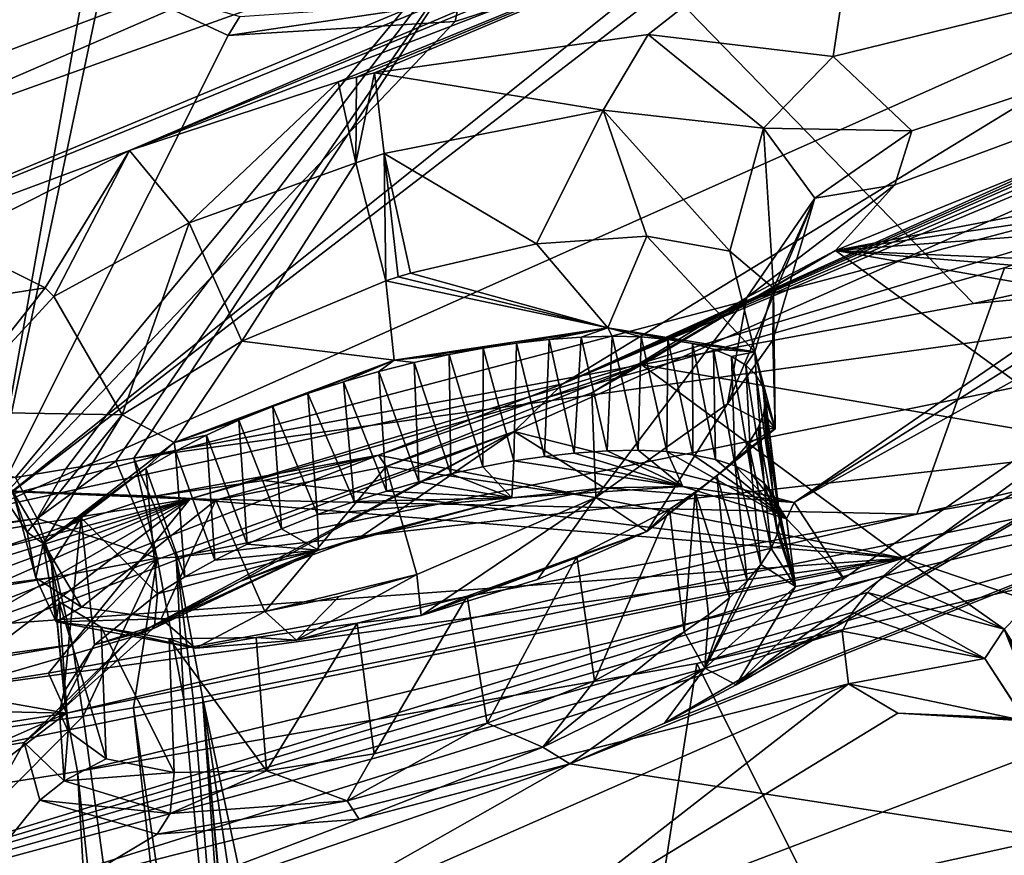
# Model space of a CAD drawing. Header units: metres. Extents: x -147 to 294, y -23 to 81.
# Tile 690 of 742: x 263.12 to 268.61, y 22.83 to 27.49. Entities that reach past the tile are written whole.
import ezdxf

# ---------------------------------------------------------------- set-up
doc = ezdxf.new("R2010")
doc.units = ezdxf.units.M
doc.layers.add('solid_AVA_153', color=7, linetype='CONTINUOUS')

msp = doc.modelspace()

# ---------------------------------------------------------------- linework, layer by layer
at = {"layer": 'solid_AVA_153'}
for points in [[(255.872147, 32.092327, 247.658936), (264.019104, 34.753017, 240.074326), (271.789124, 27.141289, 258.364349)], [(264.019104, 34.753017, 240.074326), (280.698456, 30.365997, 248.744644), (271.789124, 27.141289, 258.364349)], [(255.872147, 32.092327, 247.658936), (271.789124, 27.141289, 258.364349), (261.163055, 24.346018, 265.416931)], [(272.489319, 30.717722, 256.639648), (265.987274, 28.427282, 262.505005), (272.306091, 26.758633, 266.736725)], [(260.505249, 25.566227, 180.812683), (270.613312, 29.777494, 177.132996), (261.893036, 26.654608, 178.844009)], [(270.569, 29.673962, 177.357468), (270.613312, 29.777494, 177.132996), (260.505249, 25.566227, 180.812683)], [(270.613312, 29.777494, 177.132996), (268.669159, 29.590876, 176.18306), (261.893036, 26.654608, 178.844009)], [(256.171509, 26.894115, 265.379517), (265.987274, 28.427282, 262.505005), (259.646454, 29.667097, 259.04245)], [(263.729065, 26.76367, 179.849258), (270.569, 29.673962, 177.357468), (260.505249, 25.566227, 180.812683)], [(263.729065, 26.76367, 179.849258), (270.543945, 29.57527, 177.584976), (270.569, 29.673962, 177.357468)], [(261.893036, 26.654608, 178.844009), (268.669159, 29.590876, 176.18306), (263.800049, 29.161892, 173.888947)], [(263.729065, 26.76367, 179.849258), (267.81131, 28.341827, 178.686508), (270.543945, 29.57527, 177.584976)], [(263.800049, 29.161892, 173.888947), (262.618958, 29.397505, 172.567642), (255.149704, 26.816608, 173.930328)], [(255.81308, 26.91828, 174.106339), (263.800049, 29.161892, 173.888947), (255.149704, 26.816608, 173.930328)], [(255.81308, 26.91828, 174.106339), (257.504395, 27.147303, 174.636551), (263.800049, 29.161892, 173.888947)], [(257.504395, 27.147303, 174.636551), (261.893036, 26.654608, 178.844009), (263.800049, 29.161892, 173.888947)], [(274.350189, 28.929506, 182.27359), (267.653442, 27.286966, 181.34346), (268.090607, 26.872972, 182.811447)], [(274.350189, 28.929506, 182.27359), (267.81131, 28.341827, 178.686508), (267.653442, 27.286966, 181.34346)], [(274.350189, 28.929506, 182.27359), (267.997314, 26.570942, 183.578873), (267.664856, 26.204996, 184.348572)], [(275.603485, 27.722979, 186.849518), (274.350189, 28.929506, 182.27359), (267.664856, 26.204996, 184.348572)], [(274.350189, 28.929506, 182.27359), (268.090607, 26.872972, 182.811447), (267.997314, 26.570942, 183.578873)], [(263.931732, 28.588146, 169.37915), (255.469574, 24.647493, 173.193665), (261.685242, 28.874174, 167.374313)], [(256.346741, 24.486605, 174.180756), (255.469574, 24.647493, 173.193665), (263.931732, 28.588146, 169.37915)], [(257.611542, 24.631496, 174.637634), (256.346741, 24.486605, 174.180756), (263.931732, 28.588146, 169.37915)], [(257.611542, 24.631496, 174.637634), (263.931732, 28.588146, 169.37915), (263.830719, 28.493187, 169.523682)], [(258.493713, 24.421667, 175.759354), (257.611542, 24.631496, 174.637634), (263.830719, 28.493187, 169.523682)], [(258.493713, 24.421667, 175.759354), (263.830719, 28.493187, 169.523682), (263.742981, 28.398331, 169.677078)], [(256.171509, 26.894115, 265.379517), (259.603485, 26.020325, 267.68631), (265.987274, 28.427282, 262.505005)], [(258.493713, 24.421667, 175.759354), (263.742981, 28.398331, 169.677078), (263.537476, 28.028618, 170.368698)], [(259.603485, 26.020325, 267.68631), (263.091797, 24.939114, 270.388306), (265.987274, 28.427282, 262.505005)], [(265.987274, 28.427282, 262.505005), (263.091797, 24.939114, 270.388306), (263.371582, 24.985535, 270.315247)], [(265.987274, 28.427282, 262.505005), (263.371582, 24.985535, 270.315247), (263.651184, 25.031794, 270.241394)], [(265.987274, 28.427282, 262.505005), (263.651184, 25.031794, 270.241394), (263.752136, 25.048496, 270.214478)], [(265.987274, 28.427282, 262.505005), (263.752136, 25.048496, 270.214478), (268.434692, 25.90991, 268.617249)], [(265.987274, 28.427282, 262.505005), (268.434692, 25.90991, 268.617249), (272.306091, 26.758633, 266.736725)], [(263.729065, 26.76367, 179.849258), (264.892517, 27.14543, 179.673523), (267.81131, 28.341827, 178.686508)], [(264.892517, 27.14543, 179.673523), (264.993805, 27.171074, 179.679047), (267.81131, 28.341827, 178.686508)], [(264.993805, 27.171074, 179.679047), (265.094482, 27.195372, 179.687775), (267.81131, 28.341827, 178.686508)], [(267.81131, 28.341827, 178.686508), (265.094482, 27.195372, 179.687775), (266.621185, 27.408791, 180.241653)], [(267.81131, 28.341827, 178.686508), (266.621185, 27.408791, 180.241653), (267.653442, 27.286966, 181.34346)], [(267.490509, 28.259443, 172.413101), (270.53717, 28.147411, 174.765366), (262.956299, 24.770239, 177.872711)], [(266.874542, 27.913582, 172.801651), (267.490509, 28.259443, 172.413101), (262.956299, 24.770239, 177.872711)], [(272.246429, 28.21723, 175.837585), (266.144196, 25.461618, 178.325974), (270.53717, 28.147411, 174.765366)], [(272.150757, 28.138878, 175.959), (266.144196, 25.461618, 178.325974), (272.246429, 28.21723, 175.837585)], [(266.144196, 25.461618, 178.325974), (262.956299, 24.770239, 177.872711), (270.53717, 28.147411, 174.765366)], [(272.150757, 28.138878, 175.959), (272.064911, 28.060793, 176.087494), (266.144196, 25.461618, 178.325974)], [(272.064911, 28.060793, 176.087494), (271.969543, 27.961174, 176.262512), (266.144196, 25.461618, 178.325974)], [(258.493713, 24.421667, 175.759354), (263.537476, 28.028618, 170.368698), (262.956299, 24.770239, 177.872711)], [(263.537476, 28.028618, 170.368698), (263.582611, 27.728308, 171.075836), (262.956299, 24.770239, 177.872711)], [(271.969543, 27.961174, 176.262512), (271.891998, 27.863394, 176.446854), (266.144196, 25.461618, 178.325974)], [(265.544403, 27.482264, 172.922653), (266.874542, 27.913582, 172.801651), (262.956299, 24.770239, 177.872711)], [(265.567627, 27.593391, 172.798492), (266.874542, 27.913582, 172.801651), (265.544403, 27.482264, 172.922653)], [(267.434509, 24.800766, 181.044174), (265.873718, 25.196489, 178.825653), (271.891998, 27.863394, 176.446854)], [(266.144196, 25.461618, 178.325974), (271.891998, 27.863394, 176.446854), (265.873718, 25.196489, 178.825653)], [(267.434509, 24.800766, 181.044174), (271.891998, 27.863394, 176.446854), (271.771881, 27.520359, 177.21347)], [(263.582611, 27.728308, 171.075836), (264.277771, 27.404587, 172.270447), (262.956299, 24.770239, 177.872711)], [(264.344452, 27.509615, 172.172424), (264.277771, 27.404587, 172.270447), (263.582611, 27.728308, 171.075836)], [(275.911163, 27.39957, 188.1474), (275.603485, 27.722979, 186.849518), (267.664856, 26.204996, 184.348572)], [(265.567627, 27.593391, 172.798492), (265.544403, 27.482264, 172.922653), (264.277771, 27.404587, 172.270447)], [(264.344452, 27.509615, 172.172424), (265.567627, 27.593391, 172.798492), (264.277771, 27.404587, 172.270447)], [(267.434509, 24.800766, 181.044174), (271.771881, 27.520359, 177.21347), (271.908844, 27.284838, 177.913742)], [(264.277771, 27.404587, 172.270447), (265.544403, 27.482264, 172.922653), (262.956299, 24.770239, 177.872711)], [(266.369141, 26.988388, 180.61087), (266.621185, 27.408791, 180.241653), (265.094482, 27.195372, 179.687775)], [(266.369141, 26.988388, 180.61087), (267.264221, 26.887632, 181.570465), (266.621185, 27.408791, 180.241653)], [(267.264221, 26.887632, 181.570465), (267.653442, 27.286966, 181.34346), (266.621185, 27.408791, 180.241653)], [(274.101868, 26.689032, 188.57164), (275.911163, 27.39957, 188.1474), (267.664856, 26.204996, 184.348572)], [(267.111176, 23.783949, 183.631546), (271.908844, 27.284838, 177.913742), (272.802307, 27.101656, 179.078278)], [(267.111176, 23.783949, 183.631546), (267.712006, 24.376945, 182.426422), (271.908844, 27.284838, 177.913742)], [(267.264221, 26.887632, 181.570465), (268.090607, 26.872972, 182.811447), (267.653442, 27.286966, 181.34346)], [(267.712006, 24.376945, 182.426422), (267.434509, 24.800766, 181.044174), (271.908844, 27.284838, 177.913742)], [(264.99054, 26.693502, 180.209), (265.148193, 26.74699, 180.21225), (265.094482, 27.195372, 179.687775)], [(264.99054, 26.693502, 180.209), (265.094482, 27.195372, 179.687775), (264.993805, 27.171074, 179.679047)], [(265.148193, 26.74699, 180.21225), (266.369141, 26.988388, 180.61087), (265.094482, 27.195372, 179.687775)], [(261.163055, 24.346018, 265.416931), (271.789124, 27.141289, 258.364349), (264.067413, 24.821613, 263.794586)], [(264.060516, 26.359938, 180.371536), (264.892517, 27.14543, 179.673523), (263.729065, 26.76367, 179.849258)], [(264.060516, 26.359938, 180.371536), (264.99054, 26.693502, 180.209), (264.892517, 27.14543, 179.673523)], [(271.789124, 27.141289, 258.364349), (268.607941, 26.109417, 260.84494), (264.067413, 24.821613, 263.794586)], [(264.99054, 26.693502, 180.209), (264.993805, 27.171074, 179.679047), (264.892517, 27.14543, 179.673523)], [(266.711304, 23.569695, 183.932281), (272.802307, 27.101656, 179.078278), (275.073944, 26.893671, 181.479767)], [(266.711304, 23.569695, 183.932281), (267.111176, 23.783949, 183.631546), (272.802307, 27.101656, 179.078278)], [(265.999115, 26.242146, 180.518387), (266.369141, 26.988388, 180.61087), (265.148193, 26.74699, 180.21225)], [(265.999115, 26.242146, 180.518387), (266.614441, 26.284405, 180.926422), (266.369141, 26.988388, 180.61087)], [(267.076996, 26.201178, 181.508896), (267.264221, 26.887632, 181.570465), (266.369141, 26.988388, 180.61087)], [(266.614441, 26.284405, 180.926422), (267.076996, 26.201178, 181.508896), (266.369141, 26.988388, 180.61087)], [(269.839508, 22.78021, 188.959213), (266.184479, 23.344116, 184.17128), (275.073944, 26.893671, 181.479767)], [(266.711304, 23.569695, 183.932281), (275.073944, 26.893671, 181.479767), (266.184479, 23.344116, 184.17128)], [(267.076996, 26.201178, 181.508896), (267.320435, 25.996099, 182.19249), (267.264221, 26.887632, 181.570465)], [(267.264221, 26.887632, 181.570465), (267.550385, 26.49786, 182.788696), (268.090607, 26.872972, 182.811447)], [(267.320435, 25.996099, 182.19249), (267.550385, 26.49786, 182.788696), (267.264221, 26.887632, 181.570465)], [(267.550385, 26.49786, 182.788696), (267.997314, 26.570942, 183.578873), (268.090607, 26.872972, 182.811447)], [(263.729065, 26.76367, 179.849258), (260.505249, 25.566227, 180.812683), (262.727234, 26.260761, 180.484634)], [(263.257813, 25.996429, 180.853775), (263.729065, 26.76367, 179.849258), (262.727234, 26.260761, 180.484634)], [(263.257813, 25.996429, 180.853775), (263.306366, 25.949612, 180.873154), (263.729065, 26.76367, 179.849258)], [(263.306366, 25.949612, 180.873154), (264.060516, 26.359938, 180.371536), (263.729065, 26.76367, 179.849258)], [(264.99054, 26.693502, 180.209), (265.157928, 26.035517, 180.309662), (265.148193, 26.74699, 180.21225)], [(265.148193, 26.74699, 180.21225), (265.295166, 26.079456, 180.321106), (265.999115, 26.242146, 180.518387)], [(265.22644, 26.057936, 180.314301), (265.295166, 26.079456, 180.321106), (265.148193, 26.74699, 180.21225)], [(265.157928, 26.035517, 180.309662), (265.22644, 26.057936, 180.314301), (265.148193, 26.74699, 180.21225)], [(272.306091, 26.758633, 266.736725), (268.434692, 25.90991, 268.617249), (273.073059, 26.334368, 267.038971)], [(264.060516, 26.359938, 180.371536), (264.354279, 25.699444, 180.424774), (264.99054, 26.693502, 180.209)], [(264.354279, 25.699444, 180.424774), (265.157928, 26.035517, 180.309662), (264.99054, 26.693502, 180.209)], [(272.294128, 26.004059, 188.975037), (274.101868, 26.689032, 188.57164), (267.664856, 26.204996, 184.348572)], [(267.172058, 25.944044, 183.897964), (267.664856, 26.204996, 184.348572), (267.997314, 26.570942, 183.578873)], [(267.550385, 26.49786, 182.788696), (267.172058, 25.944044, 183.897964), (267.997314, 26.570942, 183.578873)], [(267.063049, 25.351433, 183.515274), (267.172058, 25.944044, 183.897964), (267.550385, 26.49786, 182.788696)], [(267.315887, 25.705641, 182.878555), (267.063049, 25.351433, 183.515274), (267.550385, 26.49786, 182.788696)], [(267.320435, 25.996099, 182.19249), (267.315887, 25.705641, 182.878555), (267.550385, 26.49786, 182.788696)], [(263.306366, 25.949612, 180.873154), (263.687653, 25.288826, 180.838959), (264.060516, 26.359938, 180.371536)], [(264.060516, 26.359938, 180.371536), (263.687653, 25.288826, 180.838959), (264.354279, 25.699444, 180.424774)], [(268.434692, 25.90991, 268.617249), (263.752136, 25.048496, 270.214478), (273.073059, 26.334368, 267.038971)], [(263.989227, 24.495747, 270.769653), (273.073059, 26.334368, 267.038971), (263.752136, 25.048496, 270.214478)], [(273.073059, 26.334368, 267.038971), (263.989227, 24.495747, 270.769653), (273.298553, 25.552353, 267.087738)], [(263.257813, 25.996429, 180.853775), (262.727234, 26.260761, 180.484634), (262.1745, 25.8286, 181.270096)], [(266.396912, 25.774635, 180.609344), (266.614441, 26.284405, 180.926422), (265.999115, 26.242146, 180.518387)], [(266.396912, 25.774635, 180.609344), (267.215759, 25.64073, 181.59021), (266.614441, 26.284405, 180.926422)], [(267.215759, 25.64073, 181.59021), (267.076996, 26.201178, 181.508896), (266.614441, 26.284405, 180.926422)], [(266.396912, 25.774635, 180.609344), (265.999115, 26.242146, 180.518387), (265.295166, 26.079456, 180.321106)], [(266.306, 25.412374, 184.62999), (267.664856, 26.204996, 184.348572), (267.172058, 25.944044, 183.897964)], [(266.306, 25.412374, 184.62999), (266.586365, 25.568563, 185.321091), (267.664856, 26.204996, 184.348572)], [(269.138458, 25.132317, 188.791733), (267.664856, 26.204996, 184.348572), (266.586365, 25.568563, 185.321091)], [(267.215759, 25.64073, 181.59021), (267.320435, 25.996099, 182.19249), (267.076996, 26.201178, 181.508896)], [(271.512787, 25.886299, 188.604965), (272.294128, 26.004059, 188.975037), (267.664856, 26.204996, 184.348572)], [(270.656494, 25.680962, 188.453156), (271.512787, 25.886299, 188.604965), (267.664856, 26.204996, 184.348572)], [(269.138458, 25.132317, 188.791733), (270.656494, 25.680962, 188.453156), (267.664856, 26.204996, 184.348572)], [(268.119598, 24.734745, 264.206146), (264.067413, 24.821613, 263.794586), (268.607941, 26.109417, 260.84494)], [(272.556274, 25.758404, 261.753204), (268.119598, 24.734745, 264.206146), (268.607941, 26.109417, 260.84494)], [(264.354279, 25.699444, 180.424774), (265.204468, 25.593519, 180.216812), (265.157928, 26.035517, 180.309662)], [(266.396912, 25.774635, 180.609344), (265.22644, 26.057936, 180.314301), (265.157928, 26.035517, 180.309662)], [(265.204468, 25.593519, 180.216812), (266.396912, 25.774635, 180.609344), (265.157928, 26.035517, 180.309662)], [(266.396912, 25.774635, 180.609344), (265.295166, 26.079456, 180.321106), (265.22644, 26.057936, 180.314301)], [(262.712006, 25.305826, 182.160217), (263.257813, 25.996429, 180.853775), (262.1745, 25.8286, 181.270096)], [(262.712006, 25.305826, 182.160217), (263.306366, 25.949612, 180.873154), (263.257813, 25.996429, 180.853775)], [(267.215759, 25.64073, 181.59021), (267.330017, 25.211212, 182.866501), (267.320435, 25.996099, 182.19249)], [(267.330017, 25.211212, 182.866501), (267.315887, 25.705641, 182.878555), (267.320435, 25.996099, 182.19249)], [(262.712006, 25.305826, 182.160217), (263.687653, 25.288826, 180.838959), (263.306366, 25.949612, 180.873154)], [(266.329712, 24.827549, 184.162292), (266.306, 25.412374, 184.62999), (267.172058, 25.944044, 183.897964)], [(266.329712, 24.827549, 184.162292), (267.172058, 25.944044, 183.897964), (267.063049, 25.351433, 183.515274)], [(265.887421, 25.689404, 180.460922), (266.396912, 25.774635, 180.609344), (265.204468, 25.593519, 180.216812)], [(265.887421, 25.689404, 180.460922), (266.069153, 25.709946, 180.540131), (266.396912, 25.774635, 180.609344)], [(266.069153, 25.709946, 180.540131), (266.247681, 25.722729, 180.638275), (266.396912, 25.774635, 180.609344)], [(266.247681, 25.722729, 180.638275), (266.421112, 25.727503, 180.754654), (266.396912, 25.774635, 180.609344)], [(266.86792, 25.686975, 181.200104), (267.215759, 25.64073, 181.59021), (266.396912, 25.774635, 180.609344)], [(266.731476, 25.709688, 181.035538), (266.86792, 25.686975, 181.200104), (266.396912, 25.774635, 180.609344)], [(266.582581, 25.723322, 180.886765), (266.731476, 25.709688, 181.035538), (266.396912, 25.774635, 180.609344)], [(266.421112, 25.727503, 180.754654), (266.582581, 25.723322, 180.886765), (266.396912, 25.774635, 180.609344)], [(272.482422, 25.491323, 262.115997), (268.119598, 24.734745, 264.206146), (272.556274, 25.758404, 261.753204)], [(263.977386, 25.134657, 180.564743), (264.354279, 25.699444, 180.424774), (263.687653, 25.288826, 180.838959)], [(263.977386, 25.134657, 180.564743), (265.204468, 25.593519, 180.216812), (264.354279, 25.699444, 180.424774)], [(266.043182, 25.057631, 180.331497), (266.069153, 25.709946, 180.540131), (265.887421, 25.689404, 180.460922)], [(266.043182, 25.057631, 180.331497), (266.208374, 25.076134, 180.411255), (266.069153, 25.709946, 180.540131)], [(266.208374, 25.076134, 180.411255), (266.247681, 25.722729, 180.638275), (266.069153, 25.709946, 180.540131)], [(266.208374, 25.076134, 180.411255), (266.392273, 25.088638, 180.521072), (266.247681, 25.722729, 180.638275)], [(266.392273, 25.088638, 180.521072), (266.421112, 25.727503, 180.754654), (266.247681, 25.722729, 180.638275)], [(266.392273, 25.088638, 180.521072), (266.56485, 25.091394, 180.647614), (266.421112, 25.727503, 180.754654)], [(266.56485, 25.091394, 180.647614), (266.582581, 25.723322, 180.886765), (266.421112, 25.727503, 180.754654)], [(266.56485, 25.091394, 180.647614), (266.724487, 25.084229, 180.790085), (266.582581, 25.723322, 180.886765)], [(266.724487, 25.084229, 180.790085), (266.731476, 25.709688, 181.035538), (266.582581, 25.723322, 180.886765)], [(266.724487, 25.084229, 180.790085), (266.869171, 25.067116, 180.946991), (266.731476, 25.709688, 181.035538)], [(266.869171, 25.067116, 180.946991), (266.86792, 25.686975, 181.200104), (266.731476, 25.709688, 181.035538)], [(267.330017, 25.211212, 182.866501), (267.063049, 25.351433, 183.515274), (267.315887, 25.705641, 182.878555)], [(265.700836, 25.660988, 180.399719), (265.887421, 25.689404, 180.460922), (265.204468, 25.593519, 180.216812)], [(265.510742, 25.625076, 180.356506), (265.700836, 25.660988, 180.399719), (265.204468, 25.593519, 180.216812)], [(265.698029, 24.999594, 180.215225), (265.700836, 25.660988, 180.399719), (265.510742, 25.625076, 180.356506)], [(265.698029, 24.999594, 180.215225), (265.872589, 25.032024, 180.265976), (265.700836, 25.660988, 180.399719)], [(265.872589, 25.032024, 180.265976), (265.887421, 25.689404, 180.460922), (265.700836, 25.660988, 180.399719)], [(265.872589, 25.032024, 180.265976), (266.043182, 25.057631, 180.331497), (265.887421, 25.689404, 180.460922)], [(266.86792, 25.686975, 181.200104), (266.986206, 25.655579, 181.375137), (267.215759, 25.64073, 181.59021)], [(266.997101, 25.040503, 181.11586), (266.986206, 25.655579, 181.375137), (266.86792, 25.686975, 181.200104)], [(266.869171, 25.067116, 180.946991), (266.997101, 25.040503, 181.11586), (266.86792, 25.686975, 181.200104)], [(266.986206, 25.655579, 181.375137), (267.085175, 25.615143, 181.560791), (267.215759, 25.64073, 181.59021)], [(267.106903, 25.004827, 181.294586), (267.085175, 25.615143, 181.560791), (266.986206, 25.655579, 181.375137)], [(266.997101, 25.040503, 181.11586), (267.106903, 25.004827, 181.294586), (266.986206, 25.655579, 181.375137)], [(264.527252, 25.336527, 180.416183), (265.204468, 25.593519, 180.216812), (263.977386, 25.134657, 180.564743)], [(264.527252, 25.336527, 180.416183), (264.723724, 25.408373, 180.36496), (265.204468, 25.593519, 180.216812)], [(264.723724, 25.408373, 180.36496), (264.920898, 25.473312, 180.333435), (265.204468, 25.593519, 180.216812)], [(264.920898, 25.473312, 180.333435), (265.118042, 25.531027, 180.321884), (265.204468, 25.593519, 180.216812)], [(265.118042, 25.531027, 180.321884), (265.316132, 25.581734, 180.330338), (265.204468, 25.593519, 180.216812)], [(265.316132, 25.581734, 180.330338), (265.510742, 25.625076, 180.356506), (265.204468, 25.593519, 180.216812)], [(265.520782, 24.960661, 180.179459), (265.510742, 25.625076, 180.356506), (265.316132, 25.581734, 180.330338)], [(265.520782, 24.960661, 180.179459), (265.698029, 24.999594, 180.215225), (265.510742, 25.625076, 180.356506)], [(266.891571, 23.903015, 265.089081), (274.224762, 25.604277, 261.007599), (272.774292, 12.198071, 259.966278)], [(272.482422, 25.491323, 262.115997), (274.224762, 25.604277, 261.007599), (266.891571, 23.903015, 265.089081)], [(267.085175, 25.615143, 181.560791), (267.165466, 25.565979, 181.756729), (267.215759, 25.64073, 181.59021)], [(267.19754, 24.960424, 181.481415), (267.165466, 25.565979, 181.756729), (267.085175, 25.615143, 181.560791)], [(267.106903, 25.004827, 181.294586), (267.19754, 24.960424, 181.481415), (267.085175, 25.615143, 181.560791)], [(267.165466, 25.565979, 181.756729), (267.224213, 25.509531, 181.956863), (267.215759, 25.64073, 181.59021)], [(267.27536, 25.37459, 182.369141), (267.330017, 25.211212, 182.866501), (267.215759, 25.64073, 181.59021)], [(267.260742, 25.445673, 182.161072), (267.27536, 25.37459, 182.369141), (267.215759, 25.64073, 181.59021)], [(267.224213, 25.509531, 181.956863), (267.260742, 25.445673, 182.161072), (267.215759, 25.64073, 181.59021)], [(263.989227, 24.495747, 270.769653), (264.135406, 23.715706, 270.839142), (273.298553, 25.552353, 267.087738)], [(273.298553, 25.552353, 267.087738), (264.135406, 23.715706, 270.839142), (266.333405, 13.36541, 267.465149)], [(265.160004, 25.000828, 184.847), (265.116516, 25.063507, 185.637161), (266.586365, 25.568563, 185.321091)], [(268.044373, 24.490164, 189.847351), (266.586365, 25.568563, 185.321091), (265.116516, 25.063507, 185.637161)], [(265.341156, 24.91523, 180.158737), (265.316132, 25.581734, 180.330338), (265.118042, 25.531027, 180.321884)], [(265.160004, 25.000828, 184.847), (266.586365, 25.568563, 185.321091), (266.306, 25.412374, 184.62999)], [(265.341156, 24.91523, 180.158737), (265.520782, 24.960661, 180.179459), (265.316132, 25.581734, 180.330338)], [(273.298553, 25.552353, 267.087738), (266.333405, 13.36541, 267.465149), (274.871796, 15.161433, 263.687531)], [(268.044373, 24.490164, 189.847351), (269.138458, 25.132317, 188.791733), (266.586365, 25.568563, 185.321091)], [(267.26825, 24.907732, 181.674683), (267.224213, 25.509531, 181.956863), (267.165466, 25.565979, 181.756729)], [(267.19754, 24.960424, 181.481415), (267.26825, 24.907732, 181.674683), (267.165466, 25.565979, 181.756729)], [(272.482422, 25.491323, 262.115997), (263.438324, 23.300636, 266.270386), (263.37674, 23.626736, 266.234528)], [(272.482422, 25.491323, 262.115997), (263.37674, 23.626736, 266.234528), (268.119598, 24.734745, 264.206146)], [(272.482422, 25.491323, 262.115997), (266.891571, 23.903015, 265.089081), (263.438324, 23.300636, 266.270386)], [(265.160858, 24.863674, 180.153519), (265.118042, 25.531027, 180.321884), (264.920898, 25.473312, 180.333435)], [(265.160858, 24.863674, 180.153519), (265.341156, 24.91523, 180.158737), (265.118042, 25.531027, 180.321884)], [(267.318329, 24.847397, 181.872345), (267.260742, 25.445673, 182.161072), (267.224213, 25.509531, 181.956863)], [(267.26825, 24.907732, 181.674683), (267.318329, 24.847397, 181.872345), (267.224213, 25.509531, 181.956863)], [(266.144196, 25.461618, 178.325974), (265.873718, 25.196489, 178.825653), (260.20932, 23.166748, 180.292542)], [(266.144196, 25.461618, 178.325974), (260.20932, 23.166748, 180.292542), (262.956299, 24.770239, 177.872711)], [(264.981873, 24.806534, 180.164063), (264.920898, 25.473312, 180.333435), (264.723724, 25.408373, 180.36496)], [(264.981873, 24.806534, 180.164063), (265.160858, 24.863674, 180.153519), (264.920898, 25.473312, 180.333435)], [(267.347382, 24.780224, 182.071899), (267.27536, 25.37459, 182.369141), (267.260742, 25.445673, 182.161072)], [(267.318329, 24.847397, 181.872345), (267.347382, 24.780224, 182.071899), (267.260742, 25.445673, 182.161072)], [(264.77594, 24.733063, 180.196457), (264.723724, 25.408373, 180.36496), (264.527252, 25.336527, 180.416183)], [(264.77594, 24.733063, 180.196457), (264.981873, 24.806534, 180.164063), (264.723724, 25.408373, 180.36496)], [(265.160004, 25.000828, 184.847), (266.306, 25.412374, 184.62999), (266.329712, 24.827549, 184.162292)], [(267.27536, 25.37459, 182.369141), (267.266968, 25.298241, 182.574814), (267.330017, 25.211212, 182.866501)], [(267.355377, 24.706844, 182.271622), (267.266968, 25.298241, 182.574814), (267.27536, 25.37459, 182.369141)], [(267.347382, 24.780224, 182.071899), (267.355377, 24.706844, 182.271622), (267.27536, 25.37459, 182.369141)], [(264.338196, 25.258879, 180.48909), (264.527252, 25.336527, 180.416183), (263.977386, 25.134657, 180.564743)], [(264.575378, 24.652956, 180.250397), (264.527252, 25.336527, 180.416183), (264.338196, 25.258879, 180.48909)], [(264.575378, 24.652956, 180.250397), (264.77594, 24.733063, 180.196457), (264.527252, 25.336527, 180.416183)], [(266.61322, 24.639074, 183.925613), (266.329712, 24.827549, 184.162292), (267.063049, 25.351433, 183.515274)], [(267.330017, 25.211212, 182.866501), (266.61322, 24.639074, 183.925613), (267.063049, 25.351433, 183.515274)], [(262.712006, 25.305826, 182.160217), (263.157227, 24.63545, 181.957687), (263.687653, 25.288826, 180.838959)], [(263.076874, 24.862364, 183.580551), (263.157227, 24.63545, 181.957687), (262.712006, 25.305826, 182.160217)], [(263.157227, 24.63545, 181.957687), (263.246155, 24.571203, 181.58371), (263.687653, 25.288826, 180.838959)], [(263.246155, 24.571203, 181.58371), (263.977386, 25.134657, 180.564743), (263.687653, 25.288826, 180.838959)], [(267.266968, 25.298241, 182.574814), (267.234924, 25.216404, 182.778244), (267.330017, 25.211212, 182.866501)], [(267.341919, 24.627602, 182.470535), (267.234924, 25.216404, 182.778244), (267.266968, 25.298241, 182.574814)], [(267.355377, 24.706844, 182.271622), (267.341919, 24.627602, 182.470535), (267.266968, 25.298241, 182.574814)], [(264.158508, 25.175793, 180.584244), (264.338196, 25.258879, 180.48909), (263.977386, 25.134657, 180.564743)], [(264.383789, 24.567753, 180.325104), (264.338196, 25.258879, 180.48909), (264.158508, 25.175793, 180.584244)], [(264.383789, 24.567753, 180.325104), (264.575378, 24.652956, 180.250397), (264.338196, 25.258879, 180.48909)], [(267.003601, 24.949741, 183.347641), (266.61322, 24.639074, 183.925613), (267.330017, 25.211212, 182.866501)], [(267.10257, 25.04022, 183.169556), (267.003601, 24.949741, 183.347641), (267.330017, 25.211212, 182.866501)], [(267.17981, 25.129444, 182.978928), (267.10257, 25.04022, 183.169556), (267.330017, 25.211212, 182.866501)], [(267.234924, 25.216404, 182.778244), (267.17981, 25.129444, 182.978928), (267.330017, 25.211212, 182.866501)], [(267.306641, 24.543182, 182.666382), (267.17981, 25.129444, 182.978928), (267.234924, 25.216404, 182.778244)], [(267.341919, 24.627602, 182.470535), (267.306641, 24.543182, 182.666382), (267.234924, 25.216404, 182.778244)], [(263.739014, 24.049303, 180.358658), (259.985626, 22.959242, 180.717804), (265.873718, 25.196489, 178.825653)], [(260.20932, 23.166748, 180.292542), (265.873718, 25.196489, 178.825653), (259.985626, 22.959242, 180.717804)], [(264.344421, 24.359514, 179.952438), (263.739014, 24.049303, 180.358658), (265.873718, 25.196489, 178.825653)], [(263.985657, 25.086906, 180.700836), (264.158508, 25.175793, 180.584244), (263.977386, 25.134657, 180.564743)], [(264.203613, 24.478588, 180.419586), (264.158508, 25.175793, 180.584244), (263.985657, 25.086906, 180.700836)], [(264.203613, 24.478588, 180.419586), (264.383789, 24.567753, 180.325104), (264.158508, 25.175793, 180.584244)], [(265.01358, 24.605715, 179.773514), (264.344421, 24.359514, 179.952438), (265.873718, 25.196489, 178.825653)], [(266.376465, 24.881742, 180.031418), (265.01358, 24.605715, 179.773514), (265.873718, 25.196489, 178.825653)], [(267.434509, 24.800766, 181.044174), (266.376465, 24.881742, 180.031418), (265.873718, 25.196489, 178.825653)], [(263.819275, 24.992216, 180.83876), (263.977386, 25.134657, 180.564743), (263.246155, 24.571203, 181.58371)], [(263.819275, 24.992216, 180.83876), (263.985657, 25.086906, 180.700836), (263.977386, 25.134657, 180.564743)], [(267.250092, 24.454744, 182.856476), (267.10257, 25.04022, 183.169556), (267.17981, 25.129444, 182.978928)], [(267.306641, 24.543182, 182.666382), (267.250092, 24.454744, 182.856476), (267.17981, 25.129444, 182.978928)], [(268.757233, 24.249296, 190.13533), (269.138458, 25.132317, 188.791733), (268.044373, 24.490164, 189.847351)], [(263.651184, 25.031794, 270.241394), (263.883179, 24.490137, 270.791473), (263.752136, 25.048496, 270.214478)], [(263.883179, 24.490137, 270.791473), (263.989227, 24.495747, 270.769653), (263.752136, 25.048496, 270.214478)], [(264.036407, 24.386206, 180.53273), (263.985657, 25.086906, 180.700836), (263.819275, 24.992216, 180.83876)], [(264.476959, 24.923782, 185.550034), (265.116516, 25.063507, 185.637161), (263.872223, 24.835766, 185.343536)], [(264.209747, 24.814375, 184.599609), (263.872223, 24.835766, 185.343536), (265.116516, 25.063507, 185.637161)], [(264.036407, 24.386206, 180.53273), (264.203613, 24.478588, 180.419586), (263.985657, 25.086906, 180.700836)], [(264.209747, 24.814375, 184.599609), (265.116516, 25.063507, 185.637161), (265.160004, 25.000828, 184.847)], [(268.044373, 24.490164, 189.847351), (265.116516, 25.063507, 185.637161), (264.476959, 24.923782, 185.550034)], [(266.81424, 24.890451, 180.651413), (266.043182, 25.057631, 180.331497), (265.872589, 25.032024, 180.265976)], [(266.81424, 24.890451, 180.651413), (266.208374, 25.076134, 180.411255), (266.043182, 25.057631, 180.331497)], [(266.81424, 24.890451, 180.651413), (266.392273, 25.088638, 180.521072), (266.208374, 25.076134, 180.411255)], [(266.81424, 24.890451, 180.651413), (266.56485, 25.091394, 180.647614), (266.392273, 25.088638, 180.521072)], [(266.81424, 24.890451, 180.651413), (266.724487, 25.084229, 180.790085), (266.56485, 25.091394, 180.647614)], [(267.392365, 24.709339, 181.576782), (266.869171, 25.067116, 180.946991), (266.724487, 25.084229, 180.790085)], [(267.392365, 24.709339, 181.576782), (266.724487, 25.084229, 180.790085), (266.81424, 24.890451, 180.651413)], [(267.392365, 24.709339, 181.576782), (266.997101, 25.040503, 181.11586), (266.869171, 25.067116, 180.946991)], [(267.392365, 24.709339, 181.576782), (267.106903, 25.004827, 181.294586), (266.997101, 25.040503, 181.11586)], [(263.212952, 24.71176, 270.717133), (263.883179, 24.490137, 270.791473), (263.651184, 25.031794, 270.241394)], [(263.371582, 24.985535, 270.315247), (263.212952, 24.71176, 270.717133), (263.651184, 25.031794, 270.241394)], [(263.459106, 24.715551, 181.338257), (263.819275, 24.992216, 180.83876), (263.246155, 24.571203, 181.58371)], [(263.884033, 24.291603, 180.663254), (263.819275, 24.992216, 180.83876), (263.459106, 24.715551, 181.338257)], [(263.884033, 24.291603, 180.663254), (264.036407, 24.386206, 180.53273), (263.819275, 24.992216, 180.83876)], [(264.209747, 24.814375, 184.599609), (265.160004, 25.000828, 184.847), (264.482178, 24.19367, 184.143097)], [(264.482178, 24.19367, 184.143097), (265.160004, 25.000828, 184.847), (265.330231, 24.399183, 184.357849)], [(265.330231, 24.399183, 184.357849), (265.160004, 25.000828, 184.847), (266.329712, 24.827549, 184.162292)], [(265.861237, 24.826487, 180.088806), (265.698029, 24.999594, 180.215225), (265.520782, 24.960661, 180.179459)], [(265.861237, 24.826487, 180.088806), (265.872589, 25.032024, 180.265976), (265.698029, 24.999594, 180.215225)], [(266.81424, 24.890451, 180.651413), (265.872589, 25.032024, 180.265976), (265.861237, 24.826487, 180.088806)], [(267.172577, 24.36319, 183.038971), (267.003601, 24.949741, 183.347641), (267.10257, 25.04022, 183.169556)], [(267.250092, 24.454744, 182.856476), (267.172577, 24.36319, 183.038971), (267.10257, 25.04022, 183.169556)], [(267.392365, 24.709339, 181.576782), (267.19754, 24.960424, 181.481415), (267.106903, 25.004827, 181.294586)], [(250.63855, 23.058212, 272.864594), (263.212952, 24.71176, 270.717133), (263.091797, 24.939114, 270.388306)], [(263.371582, 24.985535, 270.315247), (263.091797, 24.939114, 270.388306), (263.212952, 24.71176, 270.717133)], [(265.861237, 24.826487, 180.088806), (265.520782, 24.960661, 180.179459), (265.341156, 24.91523, 180.158737)], [(267.003601, 24.949741, 183.347641), (266.882874, 24.857168, 183.515488), (266.61322, 24.639074, 183.925613)], [(267.074585, 24.269497, 183.211609), (266.882874, 24.857168, 183.515488), (267.003601, 24.949741, 183.347641)], [(267.172577, 24.36319, 183.038971), (267.074585, 24.269497, 183.211609), (267.003601, 24.949741, 183.347641)], [(267.392365, 24.709339, 181.576782), (267.26825, 24.907732, 181.674683), (267.19754, 24.960424, 181.481415)], [(262.428223, 24.886963, 184.110687), (261.381531, 24.005497, 185.925293), (263.872223, 24.835766, 185.343536)], [(264.209747, 24.814375, 184.599609), (262.428223, 24.886963, 184.110687), (263.872223, 24.835766, 185.343536)], [(264.209747, 24.814375, 184.599609), (263.076874, 24.862364, 183.580551), (262.428223, 24.886963, 184.110687)], [(268.044373, 24.490164, 189.847351), (264.476959, 24.923782, 185.550034), (263.872223, 24.835766, 185.343536)], [(265.861237, 24.826487, 180.088806), (265.01358, 24.605715, 179.773514), (266.376465, 24.881742, 180.031418)], [(265.861237, 24.826487, 180.088806), (265.341156, 24.91523, 180.158737), (265.160858, 24.863674, 180.153519)], [(266.81424, 24.890451, 180.651413), (265.861237, 24.826487, 180.088806), (266.376465, 24.881742, 180.031418)], [(266.81424, 24.890451, 180.651413), (266.376465, 24.881742, 180.031418), (267.434509, 24.800766, 181.044174)], [(267.392365, 24.709339, 181.576782), (266.81424, 24.890451, 180.651413), (267.434509, 24.800766, 181.044174)], [(267.442413, 24.332937, 182.622314), (267.318329, 24.847397, 181.872345), (267.26825, 24.907732, 181.674683)], [(267.442413, 24.332937, 182.622314), (267.26825, 24.907732, 181.674683), (267.392365, 24.709339, 181.576782)], [(261.163055, 24.346018, 265.416931), (264.067413, 24.821613, 263.794586), (259.319214, 23.583151, 266.24588)], [(259.722992, 23.471748, 266.532806), (259.319214, 23.583151, 266.24588), (264.067413, 24.821613, 263.794586)], [(260.127563, 23.357557, 266.825073), (259.722992, 23.471748, 266.532806), (264.067413, 24.821613, 263.794586)], [(261.082336, 23.506693, 266.58786), (260.127563, 23.357557, 266.825073), (264.067413, 24.821613, 263.794586)], [(261.082336, 23.506693, 266.58786), (264.067413, 24.821613, 263.794586), (262.044708, 23.656641, 266.338989)], [(268.044373, 24.490164, 189.847351), (263.872223, 24.835766, 185.343536), (261.381531, 24.005497, 185.925293)], [(262.661774, 23.753126, 266.173065), (262.044708, 23.656641, 266.338989), (264.067413, 24.821613, 263.794586)], [(262.661774, 23.753126, 266.173065), (264.067413, 24.821613, 263.794586), (263.275787, 23.849924, 266.001801)], [(263.076874, 24.862364, 183.580551), (263.460449, 24.216463, 183.228729), (263.205231, 24.380915, 182.611267)], [(264.209747, 24.814375, 184.599609), (263.460449, 24.216463, 183.228729), (263.076874, 24.862364, 183.580551)], [(263.076874, 24.862364, 183.580551), (263.205231, 24.380915, 182.611267), (263.157227, 24.63545, 181.957687)], [(268.119598, 24.734745, 264.206146), (263.275787, 23.849924, 266.001801), (264.067413, 24.821613, 263.794586)], [(265.861237, 24.826487, 180.088806), (264.981873, 24.806534, 180.164063), (264.77594, 24.733063, 180.196457)], [(265.861237, 24.826487, 180.088806), (264.77594, 24.733063, 180.196457), (264.782379, 24.535135, 180.035049)], [(265.861237, 24.826487, 180.088806), (264.782379, 24.535135, 180.035049), (265.01358, 24.605715, 179.773514)], [(265.861237, 24.826487, 180.088806), (265.160858, 24.863674, 180.153519), (264.981873, 24.806534, 180.164063)], [(265.35437, 24.169821, 184.296921), (265.330231, 24.399183, 184.357849), (266.329712, 24.827549, 184.162292)], [(266.003479, 24.371006, 184.219299), (265.35437, 24.169821, 184.296921), (266.329712, 24.827549, 184.162292)], [(266.61322, 24.639074, 183.925613), (266.003479, 24.371006, 184.219299), (266.329712, 24.827549, 184.162292)], [(266.882874, 24.857168, 183.515488), (266.740479, 24.76259, 183.672974), (266.61322, 24.639074, 183.925613)], [(266.821167, 24.079515, 183.519318), (266.740479, 24.76259, 183.672974), (266.882874, 24.857168, 183.515488)], [(266.957092, 24.174639, 183.372314), (266.821167, 24.079515, 183.519318), (266.882874, 24.857168, 183.515488)], [(267.074585, 24.269497, 183.211609), (266.957092, 24.174639, 183.372314), (266.882874, 24.857168, 183.515488)], [(267.442413, 24.332937, 182.622314), (267.347382, 24.780224, 182.071899), (267.318329, 24.847397, 181.872345)], [(264.209747, 24.814375, 184.599609), (263.904449, 24.15123, 183.761978), (263.460449, 24.216463, 183.228729)], [(264.209747, 24.814375, 184.599609), (264.482178, 24.19367, 184.143097), (263.904449, 24.15123, 183.761978)], [(267.442413, 24.332937, 182.622314), (267.355377, 24.706844, 182.271622), (267.347382, 24.780224, 182.071899)], [(267.392365, 24.709339, 181.576782), (267.434509, 24.800766, 181.044174), (267.712006, 24.376945, 182.426422)], [(249.415527, 22.556046, 273.432495), (263.212952, 24.71176, 270.717133), (249.170364, 22.859091, 273.062561)], [(250.63855, 23.058212, 272.864594), (249.170364, 22.859091, 273.062561), (263.212952, 24.71176, 270.717133)], [(249.415527, 22.556046, 273.432495), (263.323822, 24.385984, 270.942291), (263.212952, 24.71176, 270.717133)], [(263.212952, 24.71176, 270.717133), (263.323822, 24.385984, 270.942291), (263.883179, 24.490137, 270.791473)], [(263.292542, 24.456026, 181.93866), (263.459106, 24.715551, 181.338257), (263.246155, 24.571203, 181.58371)], [(268.119598, 24.734745, 264.206146), (263.37674, 23.626736, 266.234528), (263.275787, 23.849924, 266.001801)], [(263.361908, 23.742754, 181.713913), (263.459106, 24.715551, 181.338257), (263.292542, 24.456026, 181.93866)], [(263.532288, 24.006973, 181.142883), (263.459106, 24.715551, 181.338257), (263.361908, 23.742754, 181.713913)], [(263.532288, 24.006973, 181.142883), (263.884033, 24.291603, 180.663254), (263.459106, 24.715551, 181.338257)], [(264.782379, 24.535135, 180.035049), (264.77594, 24.733063, 180.196457), (264.575378, 24.652956, 180.250397)], [(266.223511, 24.499269, 184.02211), (266.61322, 24.639074, 183.925613), (266.740479, 24.76259, 183.672974)], [(266.322083, 23.806564, 183.858353), (266.223511, 24.499269, 184.02211), (266.740479, 24.76259, 183.672974)], [(266.322083, 23.806564, 183.858353), (266.740479, 24.76259, 183.672974), (266.821167, 24.079515, 183.519318)], [(267.442413, 24.332937, 182.622314), (267.341919, 24.627602, 182.470535), (267.355377, 24.706844, 182.271622)], [(267.442413, 24.332937, 182.622314), (267.392365, 24.709339, 181.576782), (267.712006, 24.376945, 182.426422)], [(263.157227, 24.63545, 181.957687), (263.205231, 24.380915, 182.611267), (263.246155, 24.571203, 181.58371)], [(264.782379, 24.535135, 180.035049), (264.344421, 24.359514, 179.952438), (265.01358, 24.605715, 179.773514)], [(264.782379, 24.535135, 180.035049), (264.575378, 24.652956, 180.250397), (264.383789, 24.567753, 180.325104)], [(266.61322, 24.639074, 183.925613), (265.35437, 24.169821, 184.296921), (266.003479, 24.371006, 184.219299)], [(266.223511, 24.499269, 184.02211), (265.35437, 24.169821, 184.296921), (266.61322, 24.639074, 183.925613)], [(267.442413, 24.332937, 182.622314), (267.306641, 24.543182, 182.666382), (267.341919, 24.627602, 182.470535)], [(263.205231, 24.380915, 182.611267), (263.319702, 24.134382, 182.865219), (263.246155, 24.571203, 181.58371)], [(263.292542, 24.456026, 181.93866), (263.246155, 24.571203, 181.58371), (263.319702, 24.134382, 182.865219)], [(264.782379, 24.535135, 180.035049), (264.383789, 24.567753, 180.325104), (264.203613, 24.478588, 180.419586)], [(264.782379, 24.535135, 180.035049), (263.854401, 24.093479, 180.506073), (264.344421, 24.359514, 179.952438)], [(263.868042, 24.112894, 180.532578), (263.854401, 24.093479, 180.506073), (264.782379, 24.535135, 180.035049)], [(263.868042, 24.112894, 180.532578), (264.782379, 24.535135, 180.035049), (263.884033, 24.291603, 180.663254)], [(263.883179, 24.490137, 270.791473), (264.031616, 23.701443, 270.866974), (263.989227, 24.495747, 270.769653)], [(264.782379, 24.535135, 180.035049), (264.036407, 24.386206, 180.53273), (263.884033, 24.291603, 180.663254)], [(264.084015, 23.708515, 270.852905), (263.989227, 24.495747, 270.769653), (264.031616, 23.701443, 270.866974)], [(264.084015, 23.708515, 270.852905), (264.135406, 23.715706, 270.839142), (263.989227, 24.495747, 270.769653)], [(264.782379, 24.535135, 180.035049), (264.203613, 24.478588, 180.419586), (264.036407, 24.386206, 180.53273)], [(266.223511, 24.499269, 184.02211), (265.611725, 24.278536, 184.182068), (265.35437, 24.169821, 184.296921)], [(265.722778, 23.570953, 184.021149), (265.611725, 24.278536, 184.182068), (266.223511, 24.499269, 184.02211)], [(265.722778, 23.570953, 184.021149), (266.223511, 24.499269, 184.02211), (266.322083, 23.806564, 183.858353)], [(267.442413, 24.332937, 182.622314), (267.250092, 24.454744, 182.856476), (267.306641, 24.543182, 182.666382)], [(258.883759, 21.690151, 191.341583), (268.044373, 24.490164, 189.847351), (259.088226, 22.648216, 188.394867)], [(267.933838, 24.39139, 190.064087), (268.044373, 24.490164, 189.847351), (258.883759, 21.690151, 191.341583)], [(268.044373, 24.490164, 189.847351), (258.893951, 23.230223, 186.450562), (259.088226, 22.648216, 188.394867)], [(268.044373, 24.490164, 189.847351), (261.381531, 24.005497, 185.925293), (258.893951, 23.230223, 186.450562)], [(263.336365, 24.246532, 182.559723), (263.292542, 24.456026, 181.93866), (263.319702, 24.134382, 182.865219)], [(263.385803, 23.52528, 182.315109), (263.292542, 24.456026, 181.93866), (263.336365, 24.246532, 182.559723)], [(263.361908, 23.742754, 181.713913), (263.292542, 24.456026, 181.93866), (263.385803, 23.52528, 182.315109)], [(263.323822, 24.385984, 270.942291), (263.411285, 24.008015, 271.042175), (263.883179, 24.490137, 270.791473)], [(263.411285, 24.008015, 271.042175), (263.469086, 23.608601, 271.012054), (263.883179, 24.490137, 270.791473)], [(263.883179, 24.490137, 270.791473), (263.469086, 23.608601, 271.012054), (263.750458, 23.655033, 270.940002)], [(263.883179, 24.490137, 270.791473), (263.750458, 23.655033, 270.940002), (264.031616, 23.701443, 270.866974)], [(266.937073, 23.876371, 183.510315), (267.172577, 24.36319, 183.038971), (267.250092, 24.454744, 182.856476)], [(266.937073, 23.876371, 183.510315), (267.250092, 24.454744, 182.856476), (267.442413, 24.332937, 182.622314)], [(268.606506, 24.094797, 190.475983), (268.044373, 24.490164, 189.847351), (267.933838, 24.39139, 190.064087)], [(268.757233, 24.249296, 190.13533), (268.044373, 24.490164, 189.847351), (268.606506, 24.094797, 190.475983)], [(249.507706, 22.068993, 273.6539), (263.323822, 24.385984, 270.942291), (249.415527, 22.556046, 273.432495)], [(249.507706, 22.068993, 273.6539), (263.411285, 24.008015, 271.042175), (263.323822, 24.385984, 270.942291)], [(267.843414, 24.297905, 190.284912), (267.933838, 24.39139, 190.064087), (258.883759, 21.690151, 191.341583)], [(264.482178, 24.19367, 184.143097), (265.330231, 24.399183, 184.357849), (264.898163, 24.276571, 184.29158)], [(264.660156, 24.033045, 184.159973), (265.330231, 24.399183, 184.357849), (265.35437, 24.169821, 184.296921)], [(264.898163, 24.276571, 184.29158), (265.330231, 24.399183, 184.357849), (264.660156, 24.033045, 184.159973)], [(268.606506, 24.094797, 190.475983), (267.933838, 24.39139, 190.064087), (267.843414, 24.297905, 190.284912)], [(263.205231, 24.380915, 182.611267), (263.460449, 24.216463, 183.228729), (263.319702, 24.134382, 182.865219)], [(263.854401, 24.093479, 180.506073), (263.739014, 24.049303, 180.358658), (264.344421, 24.359514, 179.952438)], [(266.937073, 23.876371, 183.510315), (267.074585, 24.269497, 183.211609), (267.172577, 24.36319, 183.038971)], [(266.937073, 23.876371, 183.510315), (267.442413, 24.332937, 182.622314), (267.111176, 23.783949, 183.631546)], [(267.442413, 24.332937, 182.622314), (267.712006, 24.376945, 182.426422), (267.111176, 23.783949, 183.631546)], [(267.758575, 24.187683, 190.566498), (267.843414, 24.297905, 190.284912), (258.883759, 21.690151, 191.341583)], [(263.532288, 24.006973, 181.142883), (263.868042, 24.112894, 180.532578), (263.884033, 24.291603, 180.663254)], [(264.482178, 24.19367, 184.143097), (264.898163, 24.276571, 184.29158), (264.660156, 24.033045, 184.159973)], [(265.611725, 24.278536, 184.182068), (264.997803, 24.126923, 184.146942), (265.35437, 24.169821, 184.296921)], [(265.092529, 23.398903, 183.990433), (264.997803, 24.126923, 184.146942), (265.611725, 24.278536, 184.182068)], [(265.092529, 23.398903, 183.990433), (265.611725, 24.278536, 184.182068), (265.722778, 23.570953, 184.021149)], [(268.498383, 23.931673, 190.913422), (267.843414, 24.297905, 190.284912), (267.758575, 24.187683, 190.566498)], [(268.606506, 24.094797, 190.475983), (267.843414, 24.297905, 190.284912), (268.498383, 23.931673, 190.913422)], [(263.569946, 24.105581, 183.132355), (263.336365, 24.246532, 182.559723), (263.319702, 24.134382, 182.865219)], [(263.598175, 23.371731, 182.894058), (263.336365, 24.246532, 182.559723), (263.569946, 24.105581, 183.132355)], [(263.385803, 23.52528, 182.315109), (263.336365, 24.246532, 182.559723), (263.598175, 23.371731, 182.894058)], [(266.937073, 23.876371, 183.510315), (266.957092, 24.174639, 183.372314), (267.074585, 24.269497, 183.211609)], [(268.757233, 24.249296, 190.13533), (268.606506, 24.094797, 190.475983), (269.036194, 23.416243, 190.353104)], [(267.703278, 24.083656, 190.856491), (267.758575, 24.187683, 190.566498), (258.883759, 21.690151, 191.341583)], [(263.460449, 24.216463, 183.228729), (263.904449, 24.15123, 183.761978), (263.319702, 24.134382, 182.865219)], [(263.904449, 24.15123, 183.761978), (264.482178, 24.19367, 184.143097), (264.096954, 23.989254, 183.859604)], [(264.482178, 24.19367, 184.143097), (264.660156, 24.033045, 184.159973), (264.096954, 23.989254, 183.859604)], [(264.997803, 24.126923, 184.146942), (264.660156, 24.033045, 184.159973), (265.35437, 24.169821, 184.296921)], [(266.937073, 23.876371, 183.510315), (266.821167, 24.079515, 183.519318), (266.957092, 24.174639, 183.372314)], [(268.498383, 23.931673, 190.913422), (267.758575, 24.187683, 190.566498), (267.703278, 24.083656, 190.856491)], [(263.904449, 24.15123, 183.761978), (264.096954, 23.989254, 183.859604), (263.319702, 24.134382, 182.865219)], [(263.569946, 24.105581, 183.132355), (263.319702, 24.134382, 182.865219), (264.096954, 23.989254, 183.859604)], [(263.532288, 24.006973, 181.142883), (263.854401, 24.093479, 180.506073), (263.868042, 24.112894, 180.532578)], [(264.997803, 24.126923, 184.146942), (264.434601, 24.047989, 183.945587), (264.660156, 24.033045, 184.159973)], [(264.491699, 23.304775, 183.773758), (264.434601, 24.047989, 183.945587), (264.997803, 24.126923, 184.146942)], [(264.491699, 23.304775, 183.773758), (264.997803, 24.126923, 184.146942), (265.092529, 23.398903, 183.990433)], [(262.637115, 22.495651, 191.669479), (267.703278, 24.083656, 190.856491), (258.883759, 21.690151, 191.341583)], [(267.738251, 23.789549, 191.858261), (267.703278, 24.083656, 190.856491), (262.637115, 22.495651, 191.669479)], [(263.337646, 23.631296, 181.405533), (263.739014, 24.049303, 180.358658), (263.854401, 24.093479, 180.506073)], [(263.532288, 24.006973, 181.142883), (263.337646, 23.631296, 181.405533), (263.854401, 24.093479, 180.506073)], [(263.949982, 24.040228, 183.602692), (263.569946, 24.105581, 183.132355), (264.096954, 23.989254, 183.859604)], [(263.978333, 23.295883, 183.395935), (263.569946, 24.105581, 183.132355), (263.949982, 24.040228, 183.602692)], [(263.598175, 23.371731, 182.894058), (263.569946, 24.105581, 183.132355), (263.978333, 23.295883, 183.395935)], [(266.033447, 23.436071, 184.014282), (266.821167, 24.079515, 183.519318), (266.937073, 23.876371, 183.510315)], [(266.322083, 23.806564, 183.858353), (266.821167, 24.079515, 183.519318), (266.033447, 23.436071, 184.014282)], [(268.498383, 23.931673, 190.913422), (267.703278, 24.083656, 190.856491), (267.738251, 23.789549, 191.858261)], [(268.606506, 24.094797, 190.475983), (268.498383, 23.931673, 190.913422), (268.942841, 23.250374, 190.740753)], [(268.979492, 23.330444, 190.543793), (268.606506, 24.094797, 190.475983), (268.942841, 23.250374, 190.740753)], [(268.979492, 23.330444, 190.543793), (269.036194, 23.416243, 190.353104), (268.606506, 24.094797, 190.475983)], [(249.507706, 22.068993, 273.6539), (249.574112, 21.555054, 273.642517), (263.411285, 24.008015, 271.042175)], [(263.411285, 24.008015, 271.042175), (249.574112, 21.555054, 273.642517), (263.469086, 23.608601, 271.012054)], [(263.739014, 24.049303, 180.358658), (263.139984, 23.462534, 181.547913), (259.985626, 22.959242, 180.717804)], [(263.337646, 23.631296, 181.405533), (263.139984, 23.462534, 181.547913), (263.739014, 24.049303, 180.358658)], [(263.532288, 24.006973, 181.142883), (263.361908, 23.742754, 181.713913), (263.337646, 23.631296, 181.405533)], [(264.434601, 24.047989, 183.945587), (263.949982, 24.040228, 183.602692), (264.096954, 23.989254, 183.859604)], [(264.491699, 23.304775, 183.773758), (263.949982, 24.040228, 183.602692), (264.434601, 24.047989, 183.945587)], [(263.978333, 23.295883, 183.395935), (263.949982, 24.040228, 183.602692), (264.491699, 23.304775, 183.773758)], [(264.434601, 24.047989, 183.945587), (264.096954, 23.989254, 183.859604), (264.660156, 24.033045, 184.159973)], [(266.891571, 23.903015, 265.089081), (264.811951, 10.554572, 263.353302), (263.438324, 23.300636, 266.270386)], [(266.891571, 23.903015, 265.089081), (272.774292, 12.198071, 259.966278), (264.811951, 10.554572, 263.353302)], [(268.723694, 23.584206, 192.22052), (268.498383, 23.931673, 190.913422), (267.738251, 23.789549, 191.858261)], [(268.942841, 23.250374, 190.740753), (268.498383, 23.931673, 190.913422), (268.723694, 23.584206, 192.22052)], [(262.661774, 23.753126, 266.173065), (263.275787, 23.849924, 266.001801), (263.37674, 23.626736, 266.234528)], [(266.033447, 23.436071, 184.014282), (266.937073, 23.876371, 183.510315), (266.184479, 23.344116, 184.17128)], [(266.937073, 23.876371, 183.510315), (266.711304, 23.569695, 183.932281), (266.184479, 23.344116, 184.17128)], [(266.937073, 23.876371, 183.510315), (267.111176, 23.783949, 183.631546), (266.711304, 23.569695, 183.932281)], [(264.611053, 22.416746, 193.630249), (267.738251, 23.789549, 191.858261), (262.637115, 22.495651, 191.669479)], [(264.611053, 22.416746, 193.630249), (265.756775, 22.24744, 195.237427), (267.738251, 23.789549, 191.858261)], [(265.722778, 23.570953, 184.021149), (266.322083, 23.806564, 183.858353), (266.033447, 23.436071, 184.014282)], [(265.756775, 22.24744, 195.237427), (268.013641, 23.626305, 192.656555), (267.738251, 23.789549, 191.858261)], [(268.723694, 23.584206, 192.22052), (267.738251, 23.789549, 191.858261), (268.013641, 23.626305, 192.656555)], [(262.661774, 23.753126, 266.173065), (263.37674, 23.626736, 266.234528), (262.044708, 23.656641, 266.338989)], [(263.361908, 23.742754, 181.713913), (263.385803, 23.52528, 182.315109), (263.337646, 23.631296, 181.405533)], [(264.521393, 18.387419, 269.463074), (264.031616, 23.701443, 270.866974), (263.750458, 23.655033, 270.940002)], [(264.084015, 23.708515, 270.852905), (264.031616, 23.701443, 270.866974), (264.521393, 18.387419, 269.463074)], [(264.084015, 23.708515, 270.852905), (264.521393, 18.387419, 269.463074), (264.135406, 23.715706, 270.839142)], [(264.624603, 18.403021, 269.434723), (264.135406, 23.715706, 270.839142), (264.521393, 18.387419, 269.463074)], [(264.135406, 23.715706, 270.839142), (265.708221, 13.256373, 267.646484), (266.333405, 13.36541, 267.465149)], [(264.135406, 23.715706, 270.839142), (265.080933, 13.149952, 267.816833), (265.708221, 13.256373, 267.646484)], [(264.624603, 18.403021, 269.434723), (265.080933, 13.149952, 267.816833), (264.135406, 23.715706, 270.839142)], [(263.37674, 23.626736, 266.234528), (262.140411, 23.433455, 266.57135), (262.044708, 23.656641, 266.338989)], [(263.37674, 23.626736, 266.234528), (262.199951, 23.10738, 266.605499), (262.140411, 23.433455, 266.57135)], [(263.37674, 23.626736, 266.234528), (262.818268, 23.203209, 266.442444), (262.199951, 23.10738, 266.605499)], [(263.37674, 23.626736, 266.234528), (263.438324, 23.300636, 266.270386), (262.818268, 23.203209, 266.442444)], [(263.337646, 23.631296, 181.405533), (263.364502, 23.248079, 182.475494), (263.139984, 23.462534, 181.547913)], [(263.385803, 23.52528, 182.315109), (263.364502, 23.248079, 182.475494), (263.337646, 23.631296, 181.405533)], [(264.907288, 13.120273, 267.862946), (263.750458, 23.655033, 270.940002), (263.469086, 23.608601, 271.012054)], [(264.907288, 13.120273, 267.862946), (264.521393, 18.387419, 269.463074), (263.750458, 23.655033, 270.940002)], [(265.756775, 22.24744, 195.237427), (269.239166, 23.574642, 193.993942), (268.013641, 23.626305, 192.656555)], [(269.601044, 23.54763, 193.281006), (268.013641, 23.626305, 192.656555), (269.239166, 23.574642, 193.993942)], [(269.601044, 23.54763, 193.281006), (268.723694, 23.584206, 192.22052), (268.013641, 23.626305, 192.656555)], [(250.906952, 11.006205, 270.554932), (263.469086, 23.608601, 271.012054), (249.574112, 21.555054, 273.642517)], [(250.906952, 11.006205, 270.554932), (264.907288, 13.120273, 267.862946), (263.469086, 23.608601, 271.012054)], [(265.722778, 23.570953, 184.021149), (266.033447, 23.436071, 184.014282), (264.941956, 23.137207, 183.993484)], [(265.092529, 23.398903, 183.990433), (265.722778, 23.570953, 184.021149), (264.941956, 23.137207, 183.993484)], [(265.900879, 22.009106, 196.193085), (265.72113, 21.674335, 197.194031), (271.95636, 23.607012, 196.610031)], [(271.595459, 22.799112, 199.07074), (271.95636, 23.607012, 196.610031), (265.72113, 21.674335, 197.194031)], [(265.756775, 22.24744, 195.237427), (271.95636, 23.607012, 196.610031), (269.239166, 23.574642, 193.993942)], [(265.756775, 22.24744, 195.237427), (265.900879, 22.009106, 196.193085), (271.95636, 23.607012, 196.610031)], [(263.385803, 23.52528, 182.315109), (263.598175, 23.371731, 182.894058), (263.364502, 23.248079, 182.475494)], [(263.139984, 23.462534, 181.547913), (262.318481, 22.016523, 185.119232), (259.985626, 22.959242, 180.717804)], [(263.139984, 23.462534, 181.547913), (263.229004, 23.140499, 182.521545), (262.318481, 22.016523, 185.119232)], [(263.364502, 23.248079, 182.475494), (263.229004, 23.140499, 182.521545), (263.139984, 23.462534, 181.547913)], [(264.491699, 23.304775, 183.773758), (265.092529, 23.398903, 183.990433), (264.941956, 23.137207, 183.993484)], [(264.941956, 23.137207, 183.993484), (266.033447, 23.436071, 184.014282), (265.00885, 23.035645, 184.156921)], [(266.033447, 23.436071, 184.014282), (266.184479, 23.344116, 184.17128), (265.00885, 23.035645, 184.156921)], [(259.543182, 19.582916, 190.675995), (262.318481, 22.016523, 185.119232), (266.184479, 23.344116, 184.17128)], [(269.839508, 22.78021, 188.959213), (259.543182, 19.582916, 190.675995), (266.184479, 23.344116, 184.17128)], [(265.00885, 23.035645, 184.156921), (266.184479, 23.344116, 184.17128), (262.318481, 22.016523, 185.119232)], [(263.598175, 23.371731, 182.894058), (263.978333, 23.295883, 183.395935), (263.364502, 23.248079, 182.475494)], [(262.818268, 23.203209, 266.442444), (263.438324, 23.300636, 266.270386), (264.193848, 10.449084, 263.523285)], [(263.978333, 23.295883, 183.395935), (263.95578, 23.066063, 183.431305), (263.364502, 23.248079, 182.475494)], [(263.438324, 23.300636, 266.270386), (264.811951, 10.554572, 263.353302), (264.193848, 10.449084, 263.523285)], [(264.491699, 23.304775, 183.773758), (264.941956, 23.137207, 183.993484), (263.95578, 23.066063, 183.431305)], [(263.978333, 23.295883, 183.395935), (264.491699, 23.304775, 183.773758), (263.95578, 23.066063, 183.431305)], [(263.364502, 23.248079, 182.475494), (263.95578, 23.066063, 183.431305), (263.229004, 23.140499, 182.521545)], [(262.818268, 23.203209, 266.442444), (263.573669, 10.345007, 263.686401), (262.199951, 23.10738, 266.605499)], [(262.818268, 23.203209, 266.442444), (264.193848, 10.449084, 263.523285), (263.573669, 10.345007, 263.686401)], [(263.229004, 23.140499, 182.521545), (263.88205, 22.951876, 183.546082), (262.318481, 22.016523, 185.119232)], [(263.95578, 23.066063, 183.431305), (263.88205, 22.951876, 183.546082), (263.229004, 23.140499, 182.521545)], [(264.941956, 23.137207, 183.993484), (265.00885, 23.035645, 184.156921), (263.88205, 22.951876, 183.546082)], [(263.95578, 23.066063, 183.431305), (264.941956, 23.137207, 183.993484), (263.88205, 22.951876, 183.546082)], [(262.199951, 23.10738, 266.605499), (263.573669, 10.345007, 263.686401), (260.124176, 9.782457, 264.524963)], [(263.88205, 22.951876, 183.546082), (265.00885, 23.035645, 184.156921), (262.318481, 22.016523, 185.119232)]]:
    msp.add_3dface(points, dxfattribs=at)

doc.saveas('drawing.dxf')
